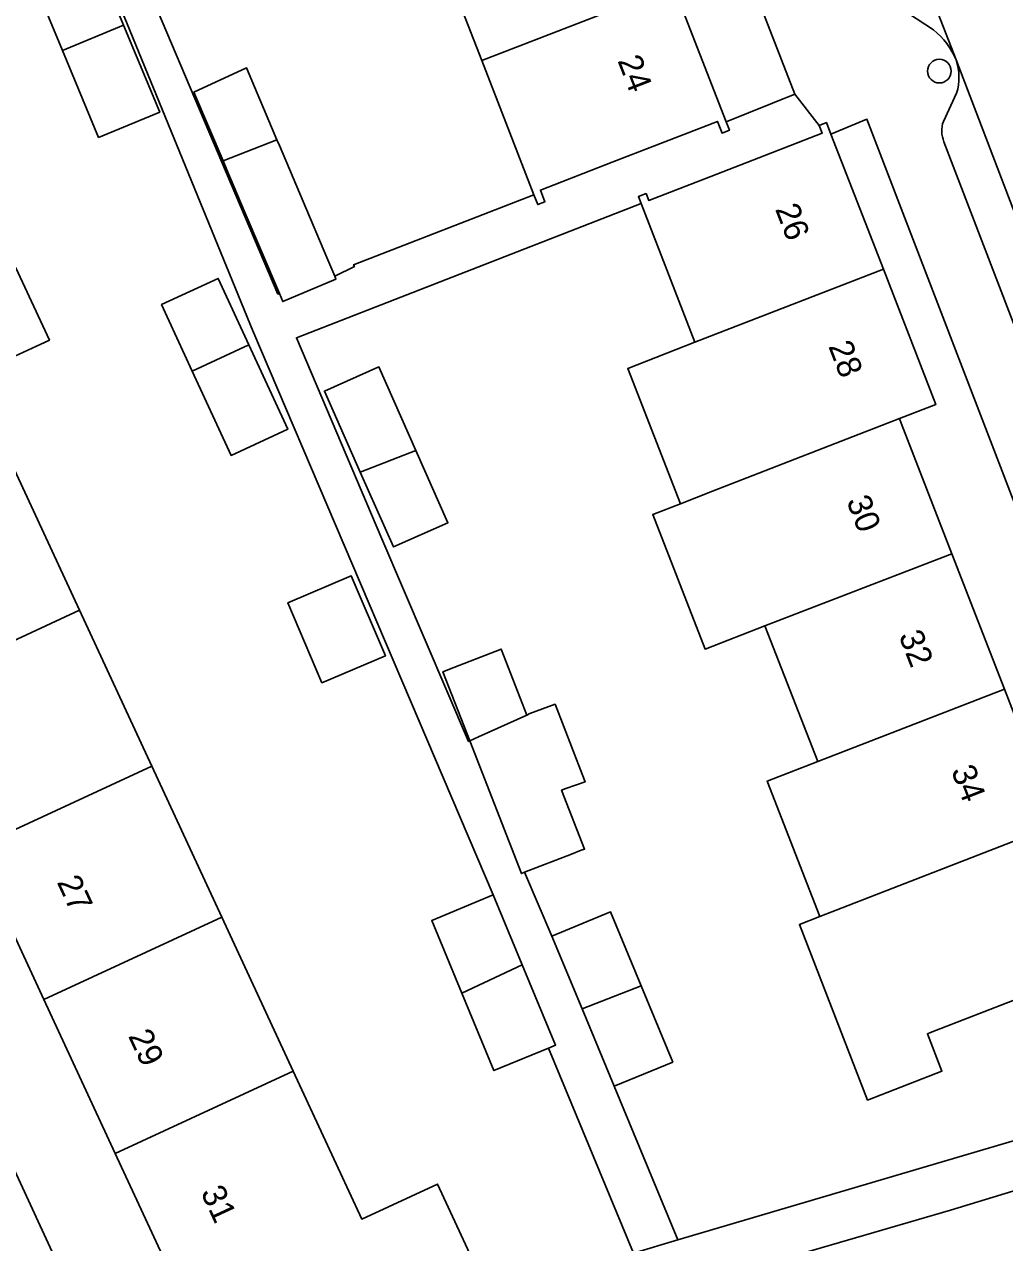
# Model space of a CAD drawing. Extents: x 162523 to 163266, y 381230 to 382050.
# Drawn here: x 162810.8 to 162851.3, y 381817.3 to 381867.7 of the extents above; entities that cross this region are included whole.
import ezdxf

# ---------------------------------------------------------------- set-up
doc = ezdxf.new("R2010")
doc.units = 0
for name, color, linetype in [('IMGEO_Boom', 7, 'Continuous'), ('IMGEO_Erf', 7, 'Continuous'), ('IMGEO_Pand', 7, 'Continuous'), ('IMGEO_Pand_nummerreeks', 7, 'Continuous'), ('IMGEO_Parkeervlak_open', 7, 'Continuous'), ('IMGEO_Rijbaan_lokaal_open', 7, 'Continuous'), ('IMGEO_Voetpad_open', 7, 'Continuous')]:
    doc.layers.add(name, color=color, linetype=linetype)

msp = doc.modelspace()

# ---------------------------------------------------------------- linework, layer by layer
at = {"layer": 'IMGEO_Boom'}
msp.add_circle((162848.62, 381865.757), 0.489, dxfattribs=at)
at = {"layer": 'IMGEO_Erf'}
for points in [[(162817.232, 381930.26), (162816.448, 381932.281), (162813.594, 381931.234), (162815.799, 381925.55), (162817.988, 381919.906), (162820.175, 381914.268), (162822.381, 381908.581), (162824.546, 381903), (162826.726, 381897.381), (162828.892, 381891.797), (162831.13, 381886.028), (162833.317, 381880.389), (162835.474, 381874.828), (162837.63, 381869.271), (162839.806, 381863.661), (162842.643, 381864.798)], [(162811.211, 381869.402), (162813.738, 381870.451), (162814.898, 381867.655), (162816.391, 381864.061), (162813.864, 381863.012), (162812.372, 381866.606)], [(162818.812, 381857.185), (162820.077, 381854.439), (162821.685, 381850.948), (162819.341, 381849.868), (162817.735, 381853.354), (162816.467, 381856.105)], [(162828.302, 381847.08), (162826.049, 381846.083), (162824.681, 381849.173), (162823.198, 381852.525), (162825.45, 381853.522), (162826.98, 381850.065)], [(162824.312, 381844.885), (162825.719, 381841.578), (162823.099, 381840.463), (162821.692, 381843.771)]]:
    msp.add_lwpolyline(points, close=True, dxfattribs=at)
for points in [[(162794.003, 381865.339), (162790.969, 381871.887), (162788.006, 381878.281), (162785.079, 381884.597), (162782.148, 381890.922), (162779.218, 381897.246), (162776.311, 381903.518), (162773.328, 381909.955), (162770.526, 381916.002), (162767.041, 381914.342), (162813.9, 381812.685), (162814.485, 381811.161)], [(162810.128, 381849.829), (162813.078, 381843.462), (162816.065, 381837.018), (162818.956, 381830.778), (162821.91, 381824.404), (162824.746, 381818.285), (162827.876, 381819.735), (162830.013, 381815.124), (162835.971, 381816.884), (162832.463, 381825.361), (162830.209, 381824.428), (162828.88, 381827.635), (162827.636, 381830.637), (162830.18, 381831.691), (162820.237, 381855.011), (162815.047, 381867.717), (162813.544, 381871.337), (162813.386, 381871.271), (162811.058, 381876.877), (162809.497, 381880.476)], [(162811.133, 381880.459), (162821.278, 381856.538), (162821.336, 381856.56), (162819.883, 381859.985), (162819.169, 381861.67), (162819.009, 381862.047), (162817.803, 381864.891), (162819.972, 381865.896), (162821.237, 381862.911), (162821.337, 381862.675), (162823.298, 381858.053), (162823.506, 381857.561), (162823.626, 381857.278), (162824.442, 381857.677), (162824.407, 381857.752), (162831.858, 381860.643), (162829.704, 381866.196), (162827.548, 381871.753)], [(162815.393, 381810.803), (162818.797, 381811.72), (162822.323, 381812.834), (162820.843, 381816.027), (162817.848, 381814.639), (162818.068, 381814.17), (162817.778, 381814.034), (162817.581, 381814.459), (162814.553, 381820.994), (162811.599, 381827.368), (162808.707, 381833.608), (162805.721, 381840.052), (162802.771, 381846.419), (162799.852, 381852.718), (162796.914, 381859.058), (162794.003, 381865.339)], [(162859.302, 381828.169), (162845.626, 381863.764), (162844.135, 381863.155), (162846.304, 381857.565), (162848.474, 381851.97), (162846.967, 381851.385), (162847.041, 381851.195), (162849.137, 381845.792), (162851.307, 381840.199), (162853.477, 381834.605)], [(162855.368, 381828.757), (162848.258, 381825.999), (162848.127, 381825.948), (162848.728, 381824.401), (162845.651, 381823.207), (162842.833, 381830.473), (162843.679, 381830.801), (162843.05, 381832.422), (162842.401, 381834.094), (162841.508, 381836.396), (162843.59, 381837.203), (162841.412, 381842.816), (162838.935, 381841.855), (162836.773, 381847.422), (162837.915, 381847.865), (162835.742, 381853.466), (162838.517, 381854.543), (162836.291, 381860.282), (162822.044, 381854.731), (162825.57, 381846.418), (162829.158, 381838.04), (162829.211, 381838.062), (162828.101, 381840.922), (162828.544, 381841.094), (162830.505, 381841.855), (162831.561, 381839.131), (162831.685, 381839.187), (162832.733, 381839.575), (162833.856, 381836.682), (162833.977, 381836.372), (162833.183, 381836.087), (162833.006, 381836.024), (162833.951, 381833.588), (162833.817, 381833.536), (162833.418, 381833.381), (162831.476, 381832.628), (162832.606, 381829.988), (162835.028, 381830.991), (162836.294, 381827.935), (162837.601, 381824.781), (162835.179, 381823.778), (162837.81, 381817.427), (162857.37, 381823.206)], [(162810.444, 381857.626), (162811.83, 381854.637), (162808.594, 381853.138)]]:
    msp.add_lwpolyline(points, dxfattribs=at)
at = {"layer": 'IMGEO_Pand'}
for points in [[(162827.548, 381871.753), (162829.704, 381866.196), (162837.63, 381869.271), (162835.474, 381874.828)], [(162812.372, 381866.606), (162814.898, 381867.655), (162813.738, 381870.451), (162811.211, 381869.402)], [(162839.447, 381863.678), (162839.635, 381863.194), (162839.941, 381863.313), (162839.806, 381863.661), (162837.63, 381869.271), (162829.704, 381866.196), (162831.858, 381860.643), (162832.015, 381860.239), (162832.314, 381860.355), (162832.126, 381860.839), (162835.091, 381861.988)], [(162814.898, 381867.655), (162812.372, 381866.606), (162813.864, 381863.012), (162816.391, 381864.061)], [(162819.009, 381862.047), (162821.237, 381862.911), (162819.972, 381865.896), (162817.803, 381864.891)], [(162844.135, 381863.155), (162843.951, 381863.628), (162843.65, 381863.511), (162843.776, 381863.186), (162840.416, 381861.882), (162839.416, 381861.494), (162836.611, 381860.406), (162836.499, 381860.694), (162836.179, 381860.57), (162836.291, 381860.282), (162838.517, 381854.543), (162846.304, 381857.565)], [(162821.237, 381862.911), (162819.009, 381862.047), (162819.169, 381861.67), (162819.883, 381859.985), (162821.336, 381856.56), (162821.477, 381856.227), (162823.677, 381857.159), (162823.626, 381857.278), (162823.506, 381857.561), (162823.298, 381858.053), (162821.337, 381862.675)], [(162807.209, 381856.127), (162799.852, 381852.718), (162802.771, 381846.419), (162810.128, 381849.829), (162808.594, 381853.138), (162811.83, 381854.637), (162810.444, 381857.626)], [(162817.735, 381853.354), (162820.077, 381854.439), (162818.812, 381857.185), (162816.467, 381856.105)], [(162846.304, 381857.565), (162838.517, 381854.543), (162835.742, 381853.466), (162837.915, 381847.865), (162839.24, 381848.387), (162846.967, 381851.385), (162848.474, 381851.97)], [(162817.735, 381853.354), (162819.341, 381849.868), (162821.685, 381850.948), (162820.077, 381854.439)], [(162824.681, 381849.173), (162826.98, 381850.065), (162825.45, 381853.522), (162823.198, 381852.525)], [(162847.041, 381851.195), (162846.967, 381851.385), (162839.24, 381848.387), (162837.915, 381847.865), (162836.773, 381847.422), (162838.935, 381841.855), (162841.412, 381842.816), (162849.137, 381845.792)], [(162813.078, 381843.462), (162810.128, 381849.829), (162802.771, 381846.419), (162805.721, 381840.052)], [(162824.681, 381849.173), (162826.049, 381846.083), (162828.302, 381847.08), (162826.98, 381850.065)], [(162851.307, 381840.199), (162849.137, 381845.792), (162841.412, 381842.816), (162843.59, 381837.203)], [(162825.719, 381841.578), (162824.312, 381844.885), (162821.692, 381843.771), (162823.099, 381840.463)], [(162813.078, 381843.462), (162805.721, 381840.052), (162808.707, 381833.608), (162816.065, 381837.018)], [(162829.211, 381838.062), (162829.572, 381838.226), (162831.561, 381839.131), (162830.505, 381841.855), (162828.544, 381841.094), (162828.101, 381840.922)], [(162851.307, 381840.199), (162843.59, 381837.203), (162841.508, 381836.396), (162842.401, 381834.094), (162843.05, 381832.422), (162843.679, 381830.801), (162853.477, 381834.605)], [(162832.733, 381839.575), (162831.685, 381839.187), (162831.561, 381839.131), (162829.572, 381838.226), (162829.211, 381838.062), (162831.34, 381832.575), (162831.476, 381832.628), (162833.418, 381833.381), (162833.817, 381833.536), (162833.951, 381833.588), (162833.006, 381836.024), (162833.183, 381836.087), (162833.977, 381836.372), (162833.856, 381836.682)], [(162811.599, 381827.368), (162818.956, 381830.778), (162816.065, 381837.018), (162808.707, 381833.608)], [(162855.368, 381828.757), (162855.495, 381828.43), (162855.823, 381828.557), (162853.477, 381834.605), (162843.679, 381830.801), (162842.833, 381830.473), (162845.651, 381823.207), (162848.728, 381824.401), (162848.127, 381825.948), (162848.258, 381825.999)], [(162831.38, 381828.794), (162830.18, 381831.691), (162827.636, 381830.637), (162828.88, 381827.635)], [(162836.294, 381827.935), (162835.028, 381830.991), (162832.606, 381829.988), (162833.85, 381826.986)], [(162811.599, 381827.368), (162814.553, 381820.994), (162821.91, 381824.404), (162818.956, 381830.778)], [(162831.38, 381828.794), (162828.88, 381827.635), (162830.209, 381824.428), (162832.463, 381825.361), (162832.753, 381825.481)], [(162836.294, 381827.935), (162833.85, 381826.986), (162835.179, 381823.778), (162837.601, 381824.781)], [(162814.553, 381820.994), (162817.581, 381814.459), (162817.778, 381814.034), (162818.068, 381814.17), (162817.848, 381814.639), (162820.843, 381816.027), (162822.323, 381812.834), (162830.013, 381815.124), (162827.876, 381819.735), (162824.746, 381818.285), (162821.91, 381824.404)]]:
    msp.add_lwpolyline(points, close=True, dxfattribs=at)
at = {"layer": 'IMGEO_Parkeervlak_open'}
for points in [[(162849.315, 381866.219), (162837.987, 381895.299)], [(162846.981, 381868.375), (162848.375, 381867.458)], [(162863.407, 381829.427), (162863.083, 381830.362), (162855.589, 381849.811), (162849.315, 381866.219)], [(162849.334, 381864.841), (162848.785, 381863.674)], [(162848.809, 381862.836), (162860.872, 381831.375)]]:
    msp.add_lwpolyline(points, dxfattribs=at)
for centre, radius, start, end in [((162846.464, 381865.032), 3.088, 22.6027, 51.7707), ((162847.083, 381865.499), 2.345, 343.705, 17.8749), ((162849.914, 381863.287), 1.194, 161.0803, 202.2007)]:
    msp.add_arc(centre, radius, start, end, dxfattribs=at)
at = {"layer": 'IMGEO_Rijbaan_lokaal_open'}
for points in [[(162855.405, 381864.803), (162852.876, 381871.374), (162849.471, 381880.219), (162842.77, 381897.097), (162837.987, 381895.299), (162849.315, 381866.219), (162855.589, 381849.811), (162863.083, 381830.362), (162863.407, 381829.427), (162863.686, 381828.622), (162863.324, 381826.387), (162866.973, 381816.386)], [(162858.493, 381821.479), (162854.548, 381820.318), (162849.087, 381818.66), (162839.139, 381815.759), (162831.51, 381813.503), (162826.301, 381811.98), (162819.646, 381809.979), (162810.992, 381807.398), (162807.475, 381806.37)]]:
    msp.add_lwpolyline(points, dxfattribs=at)
at = {"layer": 'IMGEO_Voetpad_open'}
for points in [[(162820.904, 381931.588), (162817.232, 381930.26), (162842.643, 381864.798), (162843.65, 381863.511), (162843.951, 381863.628), (162844.135, 381863.155), (162845.626, 381863.764), (162859.302, 381828.169)], [(162765.889, 381910.215), (162771.409, 381898.579), (162776.948, 381886.694), (162777.664, 381885.237), (162788.486, 381861.969), (162789.094, 381860.53), (162799.932, 381836.912), (162800.57, 381835.472), (162810.522, 381814.015), (162813.9, 381812.685), (162767.041, 381914.342)], [(162815.047, 381867.717), (162820.237, 381855.011), (162830.18, 381831.691), (162831.38, 381828.794), (162832.753, 381825.481), (162832.463, 381825.361), (162835.971, 381816.884), (162837.81, 381817.427), (162835.179, 381823.778), (162833.85, 381826.986), (162832.606, 381829.988), (162831.476, 381832.628), (162831.34, 381832.575), (162829.211, 381838.062), (162829.158, 381838.04), (162825.57, 381846.418), (162822.044, 381854.731), (162836.291, 381860.282), (162836.179, 381860.57), (162836.499, 381860.694), (162836.611, 381860.406), (162839.416, 381861.494), (162840.416, 381861.882), (162843.776, 381863.186), (162843.65, 381863.511), (162842.643, 381864.798), (162839.806, 381863.661), (162839.941, 381863.313), (162839.635, 381863.194), (162839.447, 381863.678), (162835.091, 381861.988), (162832.126, 381860.839), (162832.314, 381860.355), (162832.015, 381860.239), (162831.858, 381860.643), (162824.407, 381857.752), (162824.442, 381857.677), (162823.626, 381857.278), (162823.677, 381857.159), (162821.477, 381856.227), (162821.336, 381856.56), (162821.278, 381856.538), (162811.133, 381880.459)], [(162848.375, 381867.458), (162846.981, 381868.375)], [(162848.785, 381863.674), (162849.334, 381864.841)], [(162860.872, 381831.375), (162848.809, 381862.836)], [(162857.37, 381823.206), (162837.81, 381817.427), (162835.971, 381816.884), (162830.013, 381815.124), (162822.323, 381812.834), (162818.797, 381811.72), (162815.393, 381810.803)], [(162810.992, 381807.398), (162819.646, 381809.979), (162826.301, 381811.98), (162831.51, 381813.503), (162839.139, 381815.759), (162849.087, 381818.66), (162854.548, 381820.318), (162858.493, 381821.479)]]:
    msp.add_lwpolyline(points, dxfattribs=at)
for centre, radius, start, end in [((162846.464, 381865.032), 3.088, 22.6027, 51.7707), ((162847.083, 381865.499), 2.345, 343.705, 17.8749), ((162849.914, 381863.287), 1.194, 161.0803, 202.2007)]:
    msp.add_arc(centre, radius, start, end, dxfattribs=at)

# ---------------------------------------------------------------- texts
at = {"layer": 'IMGEO_Pand_nummerreeks'}
for s, rotation, p in [('24', 291.1992, (162835.306, 381866.191)), ('26', 291.205, (162841.82, 381860.054)), ('28', 291.205, (162844.019, 381854.384)), ('30', 291.205, (162844.767, 381847.987)), ('32', 291.2029, (162846.928, 381842.415)), ('34', 291.205, (162849.094, 381836.835)), ('27', 294.8629, (162812.126, 381832.224)), ('29', 294.8629, (162815.074, 381825.86)), ('31', 294.8629, (162818.071, 381819.394))]:
    msp.add_text(s, height=1, rotation=rotation, dxfattribs=at).set_placement(p)

doc.saveas('drawing.dxf')
